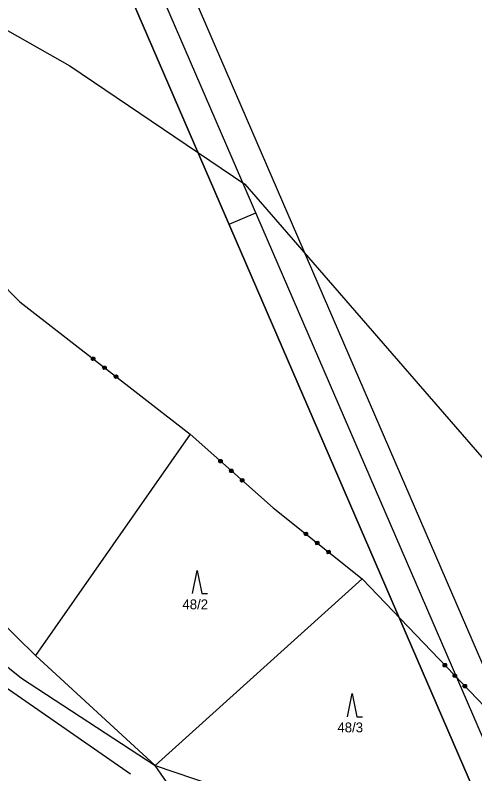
# Model space of a CAD drawing. Extents: x -866656 to -858817, y -1041816 to -1038653.
# Drawn here: x -864664.3 to -864585, y -1041273.8 to -1041143.1 of the extents above; entities that cross this region are included whole.
import ezdxf

# ---------------------------------------------------------------- set-up
doc = ezdxf.new("R2010")
doc.units = 0
for name, color, linetype in [('tisk ramy', 7, 'Continuous'), ('Vrstva 1', 7, 'Continuous'), ('Vrstva 3', 7, 'Continuous')]:
    doc.layers.add(name, color=color, linetype=linetype)

msp = doc.modelspace()

# ---------------------------------------------------------------- linework, layer by layer
at = {"layer": 'tisk ramy'}
msp.add_line((-864627.39, -1041179.1), (-864622.81, -1041177.12), dxfattribs=at)
for points in [[(-865224.28, -1040522.07), (-864724.07, -1041678.52), (-864451.49, -1041560.62), (-864951.69, -1040404.17)], [(-864954.3, -1040410.74), (-864458.06, -1041558.01), (-864721.47, -1041671.94), (-865217.7, -1040524.67)], [(-865211.14, -1040527.28), (-864800.25, -1041477.22), (-864546.01, -1041367.26), (-864956.9, -1040417.31)], [(-864956.9, -1040417.31), (-864546.01, -1041367.26), (-864800.25, -1041477.22), (-865211.14, -1040527.28)]]:
    msp.add_lwpolyline(points, close=True, dxfattribs=at)
at = {"layer": 'Vrstva 1'}
for p, q in [((-864694.02, -1041129.59), (-864654.86, -1041151.79)), ((-864654.86, -1041151.79), (-864624.71, -1041172.2)), ((-864624.71, -1041172.2), (-864554.46, -1041253.14)), ((-864660.73, -1041253.43), (-864718.18, -1041197.44)), ((-864728.01, -1041205.4), (-864663.19, -1041257.33)), ((-864634.09, -1041215.31), (-864660.73, -1041253.43)), ((-864633.7, -1041242.78), (-864632.9, -1041238.78)), ((-864632.9, -1041238.78), (-864632.1, -1041242.78)), ((-864640.13, -1041272.41), (-864604.47, -1041240.2)), ((-864632.1, -1041242.78), (-864631.1, -1041242.78)), ((-864660.73, -1041253.43), (-864640.13, -1041272.41)), ((-864663.19, -1041257.33), (-864640.13, -1041272.41)), ((-864644.41, -1041273.89), (-864665.96, -1041258.92)), ((-864606.99, -1041263.99), (-864606.19, -1041259.99)), ((-864606.19, -1041259.99), (-864605.39, -1041263.99)), ((-864605.39, -1041263.99), (-864604.39, -1041263.99)), ((-864640.13, -1041272.41), (-864585.8, -1041290.74)), ((-864637.12, -1041276.7), (-864640.13, -1041272.41))]:
    msp.add_line(p, q, dxfattribs=at)
at = {"layer": 'Vrstva 3'}
for p, q in [((-864673.13, -1041182.7), (-864663.46, -1041192.48)), ((-864673.13, -1041182.7), (-864663.46, -1041192.48)), ((-864663.46, -1041192.48), (-864634.09, -1041215.31)), ((-864663.46, -1041192.48), (-864634.09, -1041215.31)), ((-864651.13, -1041202.19), (-864651, -1041202.04)), ((-864651.13, -1041202.19), (-864651, -1041202.04)), ((-864651.09, -1041202.47), (-864651.13, -1041202.19)), ((-864651.09, -1041202.47), (-864651.13, -1041202.19)), ((-864650.93, -1041202.6), (-864651.09, -1041202.47)), ((-864650.93, -1041202.6), (-864651.09, -1041202.47)), ((-864650.92, -1041202.1), (-864651.05, -1041202.26)), ((-864650.92, -1041202.1), (-864651.05, -1041202.26)), ((-864651.05, -1041202.26), (-864651.03, -1041202.4)), ((-864651.05, -1041202.26), (-864651.03, -1041202.4)), ((-864651.03, -1041202.4), (-864650.78, -1041202.08)), ((-864651.03, -1041202.4), (-864650.78, -1041202.08)), ((-864651, -1041202.04), (-864650.72, -1041202)), ((-864651, -1041202.04), (-864650.72, -1041202)), ((-864650.71, -1041202.14), (-864650.95, -1041202.46)), ((-864650.71, -1041202.14), (-864650.95, -1041202.46)), ((-864650.65, -1041202.56), (-864650.93, -1041202.6)), ((-864650.65, -1041202.56), (-864650.93, -1041202.6)), ((-864650.63, -1041202.2), (-864650.87, -1041202.52)), ((-864650.63, -1041202.2), (-864650.87, -1041202.52)), ((-864650.87, -1041202.52), (-864650.73, -1041202.5)), ((-864650.87, -1041202.52), (-864650.73, -1041202.5)), ((-864650.78, -1041202.08), (-864650.63, -1041202.2)), ((-864650.78, -1041202.08), (-864650.63, -1041202.2)), ((-864650.73, -1041202.5), (-864650.61, -1041202.34)), ((-864650.73, -1041202.5), (-864650.61, -1041202.34)), ((-864650.72, -1041202), (-864650.56, -1041202.12)), ((-864650.72, -1041202), (-864650.56, -1041202.12)), ((-864650.53, -1041202.4), (-864650.65, -1041202.56)), ((-864650.53, -1041202.4), (-864650.65, -1041202.56)), ((-864650.56, -1041202.12), (-864650.53, -1041202.4)), ((-864650.56, -1041202.12), (-864650.53, -1041202.4)), ((-864649.15, -1041203.73), (-864649.03, -1041203.57)), ((-864649.15, -1041203.73), (-864649.03, -1041203.57)), ((-864649.12, -1041204.01), (-864649.15, -1041203.73)), ((-864649.12, -1041204.01), (-864649.15, -1041203.73)), ((-864648.96, -1041204.13), (-864649.12, -1041204.01)), ((-864648.96, -1041204.13), (-864649.12, -1041204.01)), ((-864648.95, -1041203.63), (-864649.07, -1041203.79)), ((-864648.95, -1041203.63), (-864649.07, -1041203.79)), ((-864649.07, -1041203.79), (-864649.06, -1041203.93)), ((-864649.07, -1041203.79), (-864649.06, -1041203.93)), ((-864649.06, -1041203.93), (-864648.81, -1041203.61)), ((-864649.06, -1041203.93), (-864648.81, -1041203.61)), ((-864649.03, -1041203.57), (-864648.75, -1041203.54)), ((-864649.03, -1041203.57), (-864648.75, -1041203.54)), ((-864648.73, -1041203.68), (-864648.98, -1041203.99)), ((-864648.73, -1041203.68), (-864648.98, -1041203.99)), ((-864648.68, -1041204.1), (-864648.96, -1041204.13)), ((-864648.68, -1041204.1), (-864648.96, -1041204.13)), ((-864648.65, -1041203.74), (-864648.9, -1041204.05)), ((-864648.65, -1041203.74), (-864648.9, -1041204.05)), ((-864648.9, -1041204.05), (-864648.76, -1041204.04)), ((-864648.9, -1041204.05), (-864648.76, -1041204.04)), ((-864648.81, -1041203.61), (-864648.65, -1041203.74)), ((-864648.81, -1041203.61), (-864648.65, -1041203.74)), ((-864648.76, -1041204.04), (-864648.63, -1041203.88)), ((-864648.76, -1041204.04), (-864648.63, -1041203.88)), ((-864648.75, -1041203.54), (-864648.59, -1041203.66)), ((-864648.75, -1041203.54), (-864648.59, -1041203.66)), ((-864648.56, -1041203.94), (-864648.68, -1041204.1)), ((-864648.56, -1041203.94), (-864648.68, -1041204.1)), ((-864648.59, -1041203.66), (-864648.56, -1041203.94)), ((-864648.59, -1041203.66), (-864648.56, -1041203.94)), ((-864647.18, -1041205.26), (-864647.06, -1041205.1)), ((-864647.18, -1041205.26), (-864647.06, -1041205.1)), ((-864647.14, -1041205.54), (-864647.18, -1041205.26)), ((-864647.14, -1041205.54), (-864647.18, -1041205.26)), ((-864646.98, -1041205.67), (-864647.14, -1041205.54)), ((-864646.98, -1041205.67), (-864647.14, -1041205.54)), ((-864646.98, -1041205.17), (-864647.1, -1041205.32)), ((-864646.98, -1041205.17), (-864647.1, -1041205.32)), ((-864647.1, -1041205.32), (-864647.08, -1041205.46)), ((-864647.1, -1041205.32), (-864647.08, -1041205.46)), ((-864647.08, -1041205.46), (-864646.84, -1041205.15)), ((-864647.08, -1041205.46), (-864646.84, -1041205.15)), ((-864647.06, -1041205.1), (-864646.77, -1041205.07)), ((-864647.06, -1041205.1), (-864646.77, -1041205.07)), ((-864646.76, -1041205.21), (-864647, -1041205.53)), ((-864646.76, -1041205.21), (-864647, -1041205.53)), ((-864646.7, -1041205.63), (-864646.98, -1041205.67)), ((-864646.7, -1041205.63), (-864646.98, -1041205.67)), ((-864646.68, -1041205.27), (-864646.92, -1041205.59)), ((-864646.68, -1041205.27), (-864646.92, -1041205.59)), ((-864646.92, -1041205.59), (-864646.78, -1041205.57)), ((-864646.92, -1041205.59), (-864646.78, -1041205.57)), ((-864646.84, -1041205.15), (-864646.68, -1041205.27)), ((-864646.84, -1041205.15), (-864646.68, -1041205.27)), ((-864646.78, -1041205.57), (-864646.66, -1041205.41)), ((-864646.78, -1041205.57), (-864646.66, -1041205.41)), ((-864646.77, -1041205.07), (-864646.62, -1041205.19)), ((-864646.77, -1041205.07), (-864646.62, -1041205.19)), ((-864646.58, -1041205.47), (-864646.7, -1041205.63)), ((-864646.58, -1041205.47), (-864646.7, -1041205.63)), ((-864646.62, -1041205.19), (-864646.58, -1041205.47)), ((-864646.62, -1041205.19), (-864646.58, -1041205.47)), ((-864634.09, -1041215.31), (-864619.78, -1041228.01)), ((-864634.09, -1041215.31), (-864619.78, -1041228.01)), ((-864629.17, -1041219.81), (-864629.04, -1041219.66)), ((-864629.17, -1041219.81), (-864629.04, -1041219.66)), ((-864629.15, -1041220.09), (-864629.17, -1041219.81)), ((-864629.15, -1041220.09), (-864629.17, -1041219.81)), ((-864629.09, -1041220.02), (-864628.82, -1041219.72)), ((-864629.09, -1041220.02), (-864628.82, -1041219.72)), ((-864628.96, -1041219.73), (-864629.09, -1041219.88)), ((-864628.96, -1041219.73), (-864629.09, -1041219.88)), ((-864629.09, -1041219.88), (-864629.09, -1041220.02)), ((-864629.09, -1041219.88), (-864629.09, -1041220.02)), ((-864629.04, -1041219.66), (-864628.76, -1041219.64)), ((-864629.04, -1041219.66), (-864628.76, -1041219.64)), ((-864628.75, -1041219.78), (-864629.01, -1041220.08)), ((-864628.75, -1041219.78), (-864629.01, -1041220.08)), ((-864628.67, -1041219.85), (-864628.94, -1041220.15)), ((-864628.67, -1041219.85), (-864628.94, -1041220.15)), ((-864628.82, -1041219.72), (-864628.67, -1041219.85)), ((-864628.82, -1041219.72), (-864628.67, -1041219.85)), ((-864628.8, -1041220.14), (-864628.66, -1041219.99)), ((-864628.8, -1041220.14), (-864628.66, -1041219.99)), ((-864628.76, -1041219.64), (-864628.6, -1041219.78)), ((-864628.76, -1041219.64), (-864628.6, -1041219.78)), ((-864628.59, -1041220.06), (-864628.72, -1041220.21)), ((-864628.59, -1041220.06), (-864628.72, -1041220.21)), ((-864628.6, -1041219.78), (-864628.59, -1041220.06)), ((-864628.6, -1041219.78), (-864628.59, -1041220.06)), ((-864629, -1041220.22), (-864629.15, -1041220.09)), ((-864629, -1041220.22), (-864629.15, -1041220.09)), ((-864628.72, -1041220.21), (-864629, -1041220.22)), ((-864628.72, -1041220.21), (-864629, -1041220.22)), ((-864628.94, -1041220.15), (-864628.8, -1041220.14)), ((-864628.94, -1041220.15), (-864628.8, -1041220.14)), ((-864627.3, -1041221.47), (-864627.17, -1041221.32)), ((-864627.3, -1041221.47), (-864627.17, -1041221.32)), ((-864627.22, -1041221.68), (-864626.95, -1041221.38)), ((-864627.22, -1041221.68), (-864626.95, -1041221.38)), ((-864627.09, -1041221.39), (-864627.22, -1041221.54)), ((-864627.09, -1041221.39), (-864627.22, -1041221.54)), ((-864627.17, -1041221.32), (-864626.89, -1041221.3)), ((-864627.17, -1041221.32), (-864626.89, -1041221.3)), ((-864626.95, -1041221.38), (-864626.8, -1041221.51)), ((-864626.95, -1041221.38), (-864626.8, -1041221.51)), ((-864626.89, -1041221.3), (-864626.73, -1041221.44)), ((-864626.89, -1041221.3), (-864626.73, -1041221.44)), ((-864627.28, -1041221.75), (-864627.3, -1041221.47)), ((-864627.28, -1041221.75), (-864627.3, -1041221.47)), ((-864627.13, -1041221.88), (-864627.28, -1041221.75)), ((-864627.13, -1041221.88), (-864627.28, -1041221.75)), ((-864627.22, -1041221.54), (-864627.22, -1041221.68)), ((-864627.22, -1041221.54), (-864627.22, -1041221.68)), ((-864626.88, -1041221.44), (-864627.14, -1041221.74)), ((-864626.88, -1041221.44), (-864627.14, -1041221.74)), ((-864626.85, -1041221.87), (-864627.13, -1041221.88)), ((-864626.85, -1041221.87), (-864627.13, -1041221.88)), ((-864626.8, -1041221.51), (-864627.07, -1041221.81)), ((-864626.8, -1041221.51), (-864627.07, -1041221.81)), ((-864627.07, -1041221.81), (-864626.93, -1041221.8)), ((-864627.07, -1041221.81), (-864626.93, -1041221.8)), ((-864626.93, -1041221.8), (-864626.79, -1041221.65)), ((-864626.93, -1041221.8), (-864626.79, -1041221.65)), ((-864626.72, -1041221.72), (-864626.85, -1041221.87)), ((-864626.72, -1041221.72), (-864626.85, -1041221.87)), ((-864626.73, -1041221.44), (-864626.72, -1041221.72)), ((-864626.73, -1041221.44), (-864626.72, -1041221.72)), ((-864625.43, -1041223.13), (-864625.3, -1041222.98)), ((-864625.43, -1041223.13), (-864625.3, -1041222.98)), ((-864625.41, -1041223.41), (-864625.43, -1041223.13)), ((-864625.41, -1041223.41), (-864625.43, -1041223.13)), ((-864625.26, -1041223.54), (-864625.41, -1041223.41)), ((-864625.26, -1041223.54), (-864625.41, -1041223.41)), ((-864625.35, -1041223.34), (-864625.08, -1041223.04)), ((-864625.35, -1041223.34), (-864625.08, -1041223.04)), ((-864625.22, -1041223.05), (-864625.35, -1041223.2)), ((-864625.22, -1041223.05), (-864625.35, -1041223.2)), ((-864625.35, -1041223.2), (-864625.35, -1041223.34)), ((-864625.35, -1041223.2), (-864625.35, -1041223.34)), ((-864625.3, -1041222.98), (-864625.02, -1041222.96)), ((-864625.3, -1041222.98), (-864625.02, -1041222.96)), ((-864625.01, -1041223.1), (-864625.27, -1041223.4)), ((-864625.01, -1041223.1), (-864625.27, -1041223.4)), ((-864624.98, -1041223.53), (-864625.26, -1041223.54)), ((-864624.98, -1041223.53), (-864625.26, -1041223.54)), ((-864624.93, -1041223.17), (-864625.2, -1041223.47)), ((-864624.93, -1041223.17), (-864625.2, -1041223.47)), ((-864625.2, -1041223.47), (-864625.06, -1041223.46)), ((-864625.2, -1041223.47), (-864625.06, -1041223.46)), ((-864625.08, -1041223.04), (-864624.93, -1041223.17)), ((-864625.08, -1041223.04), (-864624.93, -1041223.17)), ((-864625.06, -1041223.46), (-864624.92, -1041223.31)), ((-864625.06, -1041223.46), (-864624.92, -1041223.31)), ((-864625.02, -1041222.96), (-864624.87, -1041223.09)), ((-864625.02, -1041222.96), (-864624.87, -1041223.09)), ((-864624.85, -1041223.38), (-864624.98, -1041223.53)), ((-864624.85, -1041223.38), (-864624.98, -1041223.53)), ((-864624.87, -1041223.09), (-864624.85, -1041223.38)), ((-864624.87, -1041223.09), (-864624.85, -1041223.38)), ((-864619.78, -1041228.01), (-864604.47, -1041240.2)), ((-864619.78, -1041228.01), (-864604.47, -1041240.2)), ((-864614.46, -1041232.38), (-864614.33, -1041232.22)), ((-864614.46, -1041232.38), (-864614.33, -1041232.22)), ((-864614.42, -1041232.66), (-864614.46, -1041232.38)), ((-864614.42, -1041232.66), (-864614.46, -1041232.38)), ((-864614.27, -1041232.78), (-864614.42, -1041232.66)), ((-864614.27, -1041232.78), (-864614.42, -1041232.66)), ((-864614.25, -1041232.28), (-864614.38, -1041232.44)), ((-864614.25, -1041232.28), (-864614.38, -1041232.44)), ((-864614.38, -1041232.44), (-864614.36, -1041232.58)), ((-864614.38, -1041232.44), (-864614.36, -1041232.58)), ((-864614.36, -1041232.58), (-864614.11, -1041232.27)), ((-864614.36, -1041232.58), (-864614.11, -1041232.27)), ((-864614.33, -1041232.22), (-864614.05, -1041232.19)), ((-864614.33, -1041232.22), (-864614.05, -1041232.19)), ((-864614.03, -1041232.33), (-864614.28, -1041232.64)), ((-864614.03, -1041232.33), (-864614.28, -1041232.64)), ((-864613.99, -1041232.75), (-864614.27, -1041232.78)), ((-864613.99, -1041232.75), (-864614.27, -1041232.78)), ((-864613.96, -1041232.39), (-864614.21, -1041232.7)), ((-864613.96, -1041232.39), (-864614.21, -1041232.7)), ((-864614.21, -1041232.7), (-864614.06, -1041232.69)), ((-864614.21, -1041232.7), (-864614.06, -1041232.69)), ((-864614.11, -1041232.27), (-864613.96, -1041232.39)), ((-864614.11, -1041232.27), (-864613.96, -1041232.39)), ((-864614.06, -1041232.69), (-864613.94, -1041232.53)), ((-864614.06, -1041232.69), (-864613.94, -1041232.53)), ((-864614.05, -1041232.19), (-864613.89, -1041232.31)), ((-864614.05, -1041232.19), (-864613.89, -1041232.31)), ((-864613.86, -1041232.59), (-864613.99, -1041232.75)), ((-864613.86, -1041232.59), (-864613.99, -1041232.75)), ((-864613.89, -1041232.31), (-864613.86, -1041232.59)), ((-864613.89, -1041232.31), (-864613.86, -1041232.59)), ((-864612.5, -1041233.93), (-864612.38, -1041233.78)), ((-864612.5, -1041233.93), (-864612.38, -1041233.78)), ((-864612.47, -1041234.21), (-864612.5, -1041233.93)), ((-864612.47, -1041234.21), (-864612.5, -1041233.93)), ((-864612.31, -1041234.34), (-864612.47, -1041234.21)), ((-864612.31, -1041234.34), (-864612.47, -1041234.21)), ((-864612.3, -1041233.84), (-864612.42, -1041234)), ((-864612.3, -1041233.84), (-864612.42, -1041234)), ((-864612.42, -1041234), (-864612.41, -1041234.14)), ((-864612.42, -1041234), (-864612.41, -1041234.14)), ((-864612.41, -1041234.14), (-864612.16, -1041233.82)), ((-864612.41, -1041234.14), (-864612.16, -1041233.82)), ((-864612.38, -1041233.78), (-864612.09, -1041233.74)), ((-864612.38, -1041233.78), (-864612.09, -1041233.74)), ((-864612.08, -1041233.89), (-864612.33, -1041234.2)), ((-864612.08, -1041233.89), (-864612.33, -1041234.2)), ((-864612.03, -1041234.31), (-864612.31, -1041234.34)), ((-864612.03, -1041234.31), (-864612.31, -1041234.34)), ((-864612, -1041233.95), (-864612.25, -1041234.26)), ((-864612, -1041233.95), (-864612.25, -1041234.26)), ((-864612.25, -1041234.26), (-864612.11, -1041234.24)), ((-864612.25, -1041234.26), (-864612.11, -1041234.24)), ((-864612.16, -1041233.82), (-864612, -1041233.95)), ((-864612.16, -1041233.82), (-864612, -1041233.95)), ((-864612.11, -1041234.24), (-864611.98, -1041234.09)), ((-864612.11, -1041234.24), (-864611.98, -1041234.09)), ((-864612.09, -1041233.74), (-864611.94, -1041233.87)), ((-864612.09, -1041233.74), (-864611.94, -1041233.87)), ((-864611.91, -1041234.15), (-864612.03, -1041234.31)), ((-864611.91, -1041234.15), (-864612.03, -1041234.31)), ((-864611.94, -1041233.87), (-864611.91, -1041234.15)), ((-864611.94, -1041233.87), (-864611.91, -1041234.15)), ((-864610.54, -1041235.49), (-864610.42, -1041235.33)), ((-864610.54, -1041235.49), (-864610.42, -1041235.33)), ((-864610.51, -1041235.77), (-864610.54, -1041235.49)), ((-864610.51, -1041235.77), (-864610.54, -1041235.49)), ((-864610.36, -1041235.9), (-864610.51, -1041235.77)), ((-864610.36, -1041235.9), (-864610.51, -1041235.77)), ((-864610.34, -1041235.4), (-864610.47, -1041235.55)), ((-864610.34, -1041235.4), (-864610.47, -1041235.55)), ((-864610.47, -1041235.55), (-864610.45, -1041235.69)), ((-864610.47, -1041235.55), (-864610.45, -1041235.69)), ((-864610.45, -1041235.69), (-864610.2, -1041235.38)), ((-864610.45, -1041235.69), (-864610.2, -1041235.38)), ((-864610.42, -1041235.33), (-864610.14, -1041235.3)), ((-864610.42, -1041235.33), (-864610.14, -1041235.3)), ((-864610.12, -1041235.44), (-864610.37, -1041235.76)), ((-864610.12, -1041235.44), (-864610.37, -1041235.76)), ((-864610.04, -1041235.51), (-864610.29, -1041235.82)), ((-864610.04, -1041235.51), (-864610.29, -1041235.82)), ((-864610.2, -1041235.38), (-864610.04, -1041235.51)), ((-864610.2, -1041235.38), (-864610.04, -1041235.51)), ((-864610.15, -1041235.8), (-864610.03, -1041235.65)), ((-864610.15, -1041235.8), (-864610.03, -1041235.65)), ((-864610.14, -1041235.3), (-864609.98, -1041235.43)), ((-864610.14, -1041235.3), (-864609.98, -1041235.43)), ((-864609.95, -1041235.71), (-864610.08, -1041235.86)), ((-864609.95, -1041235.71), (-864610.08, -1041235.86)), ((-864609.98, -1041235.43), (-864609.95, -1041235.71)), ((-864609.98, -1041235.43), (-864609.95, -1041235.71)), ((-864610.08, -1041235.86), (-864610.36, -1041235.9)), ((-864610.08, -1041235.86), (-864610.36, -1041235.9)), ((-864610.29, -1041235.82), (-864610.15, -1041235.8)), ((-864610.29, -1041235.82), (-864610.15, -1041235.8)), ((-864604.47, -1041240.2), (-864572.38, -1041273.79)), ((-864604.47, -1041240.2), (-864572.38, -1041273.79)), ((-864590.51, -1041255.25), (-864590.5, -1041254.97)), ((-864590.51, -1041255.25), (-864590.5, -1041254.97)), ((-864590.37, -1041255.39), (-864590.51, -1041255.25)), ((-864590.37, -1041255.39), (-864590.51, -1041255.25)), ((-864590.5, -1041254.97), (-864590.35, -1041254.83)), ((-864590.5, -1041254.97), (-864590.35, -1041254.83)), ((-864590.29, -1041254.9), (-864590.43, -1041255.04)), ((-864590.43, -1041255.18), (-864590.15, -1041254.9)), ((-864590.29, -1041254.9), (-864590.43, -1041255.04)), ((-864590.43, -1041255.18), (-864590.15, -1041254.9)), ((-864590.43, -1041255.04), (-864590.43, -1041255.18)), ((-864590.43, -1041255.04), (-864590.43, -1041255.18)), ((-864590.09, -1041255.4), (-864590.37, -1041255.39)), ((-864590.09, -1041255.4), (-864590.37, -1041255.39)), ((-864590.08, -1041254.98), (-864590.36, -1041255.25)), ((-864590.08, -1041254.98), (-864590.36, -1041255.25)), ((-864590.35, -1041254.83), (-864590.07, -1041254.84)), ((-864590.35, -1041254.83), (-864590.07, -1041254.84)), ((-864590.01, -1041255.05), (-864590.3, -1041255.33)), ((-864590.01, -1041255.05), (-864590.3, -1041255.33)), ((-864590.3, -1041255.33), (-864590.16, -1041255.33)), ((-864590.3, -1041255.33), (-864590.16, -1041255.33)), ((-864590.16, -1041255.33), (-864590.01, -1041255.19)), ((-864590.16, -1041255.33), (-864590.01, -1041255.19)), ((-864590.15, -1041254.9), (-864590.01, -1041255.05)), ((-864590.15, -1041254.9), (-864590.01, -1041255.05)), ((-864589.94, -1041255.26), (-864590.09, -1041255.4)), ((-864589.94, -1041255.26), (-864590.09, -1041255.4)), ((-864590.07, -1041254.84), (-864589.94, -1041254.98)), ((-864590.07, -1041254.84), (-864589.94, -1041254.98)), ((-864589.94, -1041254.98), (-864589.94, -1041255.26)), ((-864589.94, -1041254.98), (-864589.94, -1041255.26)), ((-864588.77, -1041256.77), (-864588.63, -1041256.64)), ((-864588.77, -1041256.77), (-864588.63, -1041256.64)), ((-864588.63, -1041256.64), (-864588.35, -1041256.64)), ((-864588.63, -1041256.64), (-864588.35, -1041256.64)), ((-864588.35, -1041256.64), (-864588.21, -1041256.79)), ((-864588.35, -1041256.64), (-864588.21, -1041256.79)), ((-864588.78, -1041257.06), (-864588.77, -1041256.77)), ((-864588.78, -1041257.06), (-864588.77, -1041256.77)), ((-864588.64, -1041257.2), (-864588.78, -1041257.06)), ((-864588.64, -1041257.2), (-864588.78, -1041257.06)), ((-864588.71, -1041256.99), (-864588.42, -1041256.71)), ((-864588.71, -1041256.99), (-864588.42, -1041256.71)), ((-864588.7, -1041256.85), (-864588.71, -1041256.99)), ((-864588.7, -1041256.85), (-864588.71, -1041256.99)), ((-864588.56, -1041256.71), (-864588.7, -1041256.85)), ((-864588.56, -1041256.71), (-864588.7, -1041256.85)), ((-864588.35, -1041256.78), (-864588.64, -1041257.06)), ((-864588.35, -1041256.78), (-864588.64, -1041257.06)), ((-864588.36, -1041257.21), (-864588.64, -1041257.2)), ((-864588.36, -1041257.21), (-864588.64, -1041257.2)), ((-864588.28, -1041256.86), (-864588.57, -1041257.13)), ((-864588.28, -1041256.86), (-864588.57, -1041257.13)), ((-864588.57, -1041257.13), (-864588.43, -1041257.14)), ((-864588.57, -1041257.13), (-864588.43, -1041257.14)), ((-864588.43, -1041257.14), (-864588.28, -1041257)), ((-864588.43, -1041257.14), (-864588.28, -1041257)), ((-864588.42, -1041256.71), (-864588.28, -1041256.86)), ((-864588.42, -1041256.71), (-864588.28, -1041256.86)), ((-864588.21, -1041257.07), (-864588.36, -1041257.21)), ((-864588.21, -1041257.07), (-864588.36, -1041257.21)), ((-864588.21, -1041256.79), (-864588.21, -1041257.07)), ((-864588.21, -1041256.79), (-864588.21, -1041257.07)), ((-864587.05, -1041258.58), (-864586.9, -1041258.44)), ((-864587.05, -1041258.58), (-864586.9, -1041258.44)), ((-864587.05, -1041258.86), (-864587.05, -1041258.58)), ((-864587.05, -1041258.86), (-864587.05, -1041258.58)), ((-864586.91, -1041259.01), (-864587.05, -1041258.86)), ((-864586.91, -1041259.01), (-864587.05, -1041258.86)), ((-864586.83, -1041258.52), (-864586.98, -1041258.65)), ((-864586.98, -1041258.8), (-864586.69, -1041258.52)), ((-864586.83, -1041258.52), (-864586.98, -1041258.65)), ((-864586.98, -1041258.8), (-864586.69, -1041258.52)), ((-864586.98, -1041258.65), (-864586.98, -1041258.8)), ((-864586.98, -1041258.65), (-864586.98, -1041258.8)), ((-864586.62, -1041258.59), (-864586.91, -1041258.87)), ((-864586.62, -1041258.59), (-864586.91, -1041258.87)), ((-864586.63, -1041259.02), (-864586.91, -1041259.01)), ((-864586.63, -1041259.02), (-864586.91, -1041259.01)), ((-864586.9, -1041258.44), (-864586.62, -1041258.45)), ((-864586.9, -1041258.44), (-864586.62, -1041258.45)), ((-864586.55, -1041258.66), (-864586.84, -1041258.94)), ((-864586.55, -1041258.66), (-864586.84, -1041258.94)), ((-864586.84, -1041258.94), (-864586.7, -1041258.94)), ((-864586.84, -1041258.94), (-864586.7, -1041258.94)), ((-864586.7, -1041258.94), (-864586.56, -1041258.81)), ((-864586.7, -1041258.94), (-864586.56, -1041258.81)), ((-864586.69, -1041258.52), (-864586.55, -1041258.66)), ((-864586.69, -1041258.52), (-864586.55, -1041258.66)), ((-864586.49, -1041258.88), (-864586.63, -1041259.02)), ((-864586.49, -1041258.88), (-864586.63, -1041259.02)), ((-864586.62, -1041258.45), (-864586.48, -1041258.59)), ((-864586.62, -1041258.45), (-864586.48, -1041258.59)), ((-864586.48, -1041258.59), (-864586.49, -1041258.88)), ((-864586.48, -1041258.59), (-864586.49, -1041258.88))]:
    msp.add_line(p, q, dxfattribs=at)

# ---------------------------------------------------------------- texts
at = {"layer": 'Vrstva 1'}
for s, p in [('48/2', (-864635.44, -1041245.48)), ('48/3', (-864608.73, -1041266.69))]:
    msp.add_text(s, height=1.7, dxfattribs=at).set_placement(p)

doc.saveas('drawing.dxf')
